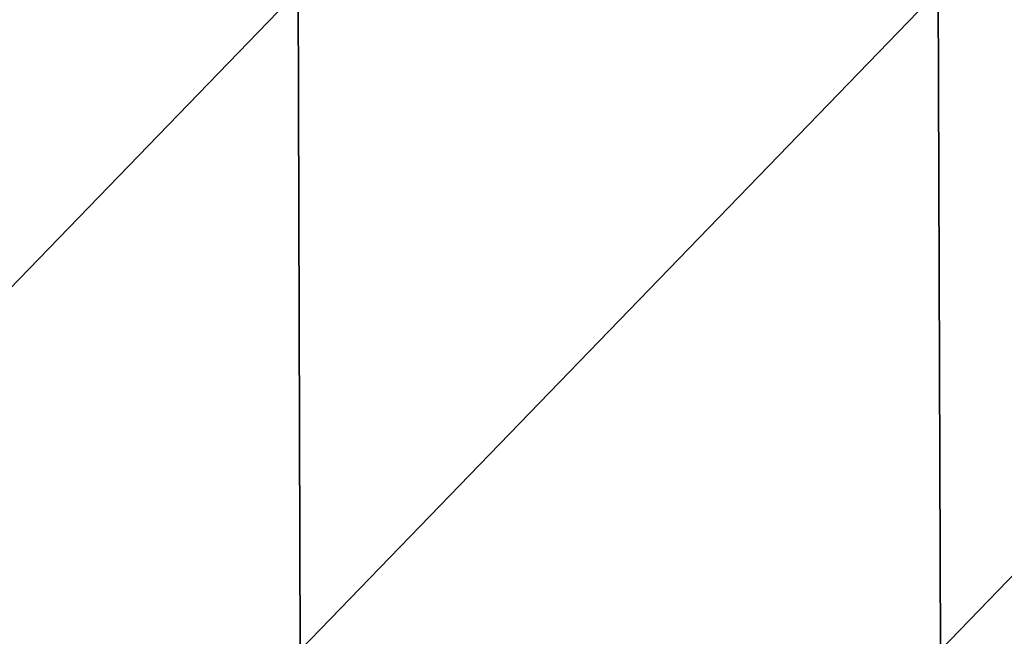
# Model space of a CAD drawing. Header units: millimetres. Extents: x -168 to 168, y -6 to 84.
# Tile 381 of 656: x 36 to 57, y 11 to 24. Entities that reach past the tile are written whole.
import ezdxf

# ---------------------------------------------------------------- set-up
doc = ezdxf.new("R2010")
doc.units = ezdxf.units.MM
doc.header["$LTSCALE"] = 65.185185
doc.layers.add('260', color=7, linetype='CONTINUOUS')
doc.layers.add('263', color=7, linetype='CONTINUOUS')

msp = doc.modelspace()

# ---------------------------------------------------------------- linework, layer by layer
at = {"layer": '260', "linetype": 'CONTINUOUS'}
for points in [[(27.73, 24.837, -124.783), (41.594, 24.837, -124.783), (27.757, 10.544, -124.908), (27.73, 24.837, -124.783)], [(27.757, 10.544, -124.908), (41.594, 24.837, -124.783), (41.636, 10.544, -124.908), (27.757, 10.544, -124.908)], [(41.594, 24.837, -124.783), (55.459, 24.837, -124.783), (41.636, 10.544, -124.908), (41.594, 24.837, -124.783)], [(41.636, 10.544, -124.908), (55.459, 24.837, -124.783), (55.515, 10.544, -124.908), (41.636, 10.544, -124.908)], [(55.459, 24.837, -124.783), (69.324, 24.837, -124.783), (55.515, 10.544, -124.908), (55.459, 24.837, -124.783)], [(55.515, 10.544, -124.908), (69.324, 24.837, -124.783), (69.393, 10.544, -124.908), (55.515, 10.544, -124.908)]]:
    msp.add_3dface(points, dxfattribs=at)
at = {"layer": '263', "linetype": 'CONTINUOUS'}
for points in [[(41.594, 24.837, 124.783), (27.73, 24.837, 124.783), (27.757, 10.544, 124.908), (41.594, 24.837, 124.783)], [(41.636, 10.544, 124.908), (41.594, 24.837, 124.783), (27.757, 10.544, 124.908), (41.636, 10.544, 124.908)], [(55.459, 24.837, 124.783), (41.594, 24.837, 124.783), (41.636, 10.544, 124.908), (55.459, 24.837, 124.783)], [(55.515, 10.544, 124.908), (55.459, 24.837, 124.783), (41.636, 10.544, 124.908), (55.515, 10.544, 124.908)], [(69.324, 24.837, 124.783), (55.459, 24.837, 124.783), (55.515, 10.544, 124.908), (69.324, 24.837, 124.783)], [(69.393, 10.544, 124.908), (69.324, 24.837, 124.783), (55.515, 10.544, 124.908), (69.393, 10.544, 124.908)]]:
    msp.add_3dface(points, dxfattribs=at)

doc.saveas('drawing.dxf')
